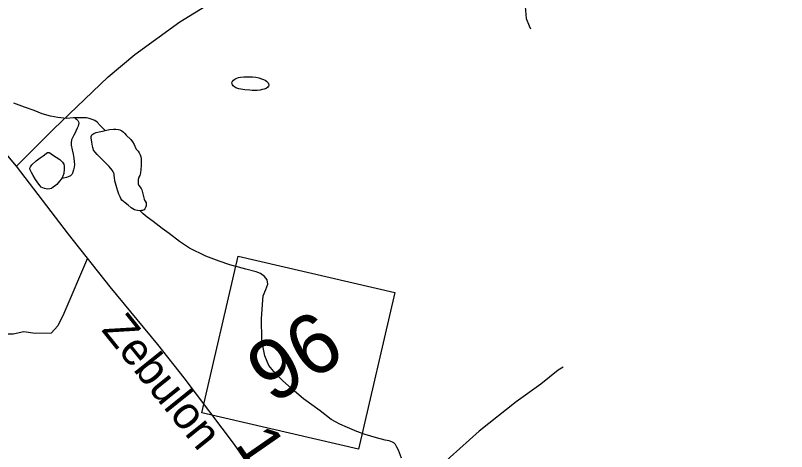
# Model space of a CAD drawing. Extents: x 2001466 to 31450019, y -30647475 to 847247.
# Drawn here: x 2192710 to 2197224, y 769809 to 772361 of the extents above; entities that cross this region are included whole.
import ezdxf

# ---------------------------------------------------------------- set-up
doc = ezdxf.new("R2010")
doc.units = 0
for name, color, linetype in [('Exist Hydrographic Misc Water Feature', 7, 'Continuous'), ('Exist Road Non-System Type 51', 7, 'Continuous'), ('Exist Road Primary NC Attributed', 7, 'Continuous'), ('Exist Road Primary NC Label', 7, 'Continuous'), ('Exist Road Primary NC Service Mileage Hundredths English Label', 7, 'Continuous'), ('Exist Road Primary NC Shield CELL', 7, 'Continuous'), ('Exist Road Primary NC Shield Number Label', 7, 'Continuous'), ('Exist Road Secondary Type 51 Attributed', 7, 'Continuous')]:
    doc.layers.add(name, color=color, linetype=linetype)

msp = doc.modelspace()

# ---------------------------------------------------------------- linework, layer by layer
at = {"layer": 'Exist Hydrographic Misc Water Feature'}
for points in [[(2194082.5, 771924.1), (2194052.8, 771925.7), (2194028.8, 771929.7), (2194016.7, 771931.6), (2194006.2, 771935.6), (2194000.7, 771937.6), (2193994.5, 771941.4), (2193984.3, 771949.4), (2193980.6, 771955.3), (2193978.3, 771961.3), (2193976.3, 771965.3), (2193978.3, 771971.5), (2193980.2, 771975.2), (2193986.3, 771981.2), (2193994.5, 771987.3), (2194006.2, 771993.6), (2194016.3, 771997.8), (2194028, 771999.7), (2194046.2, 772001.8), (2194062, 772001.8), (2194081.9, 772002), (2194098.1, 772002), (2194116.1, 772000.1), (2194134.2, 771996.6), (2194150.2, 771990.5), (2194162.3, 771986.6), (2194172.3, 771982.7), (2194180.1, 771976.6), (2194184.2, 771972.8), (2194188.3, 771966.9), (2194190.4, 771960.9), (2194192.2, 771957), (2194192.4, 771950.9), (2194190.4, 771946.7), (2194186.5, 771940.8), (2194176.6, 771933), (2194166.6, 771928.8), (2194154.5, 771926.6), (2194142.6, 771924.3), (2194124.3, 771922.2), (2194110.8, 771922.3), (2194096.3, 771922.4), (2194082.5, 771924.1)], [(2193058.1, 771761.2), (2193053.8, 771761), (2193050.1, 771761.2), (2193007.8, 771758.7), (2192958, 771764.6), (2192914.1, 771772), (2192865.9, 771785.8), (2192819.8, 771805.3), (2192763.6, 771823.2), (2192699.6, 771846.6)], [(2193058.1, 771761.2), (2193062, 771757), (2193068.1, 771753.2), (2193074.1, 771745.4), (2193078.2, 771739.1), (2193080.2, 771731.1), (2193076.5, 771713.4), (2193070.6, 771701.3), (2193062.6, 771683.1), (2193058.7, 771673.1), (2193050.7, 771660.9), (2193044.9, 771648.8), (2193038.8, 771633.1), (2193035.1, 771615), (2193035.3, 771601.2), (2193041.1, 771575.2), (2193047.4, 771549.1), (2193051.9, 771525.2), (2193053.8, 771505.1), (2193056.2, 771489.3), (2193054, 771473), (2193050.5, 771457.3), (2193044.5, 771437.1), (2193040.2, 771429.3), (2193032.4, 771423.1), (2193018.5, 771416.7), (2193008.7, 771412.9), (2192990.4, 771408.8), (2192980.8, 771408.7)], [(2193234.6, 771688.3), (2193206.5, 771716.1), (2193188.1, 771735.9), (2193174.1, 771745.7), (2193159.8, 771752), (2193141.9, 771757.4), (2193126.2, 771761.5), (2193087.8, 771761.2), (2193058.1, 771761.2)], [(2193439.7, 771218), (2193423.5, 771219.6), (2193415.3, 771221.6), (2193407.5, 771223.6), (2193397.4, 771229.6), (2193387.4, 771235.6), (2193369.8, 771251.3), (2193351.3, 771263.4), (2193333, 771279.1), (2193327.1, 771289), (2193322.8, 771299.3), (2193314.8, 771315.2), (2193308.9, 771333.1), (2193302.9, 771353), (2193292.4, 771392.8), (2193290.4, 771413), (2193288.1, 771423), (2193288.6, 771434.7), (2193284.2, 771442.7), (2193276, 771454.8), (2193258, 771476.7), (2193209.8, 771526.1), (2193187.5, 771548.1), (2193175.6, 771560.1), (2193167.2, 771571.9), (2193165.5, 771581.9), (2193163.1, 771588), (2193161, 771596), (2193156.9, 771619.7), (2193152.8, 771643.8), (2193153, 771651.9), (2193156.7, 771661.9), (2193168.6, 771669.9), (2193182.3, 771675.9), (2193200.6, 771680), (2193218.6, 771684.2), (2193234.6, 771688.3)], [(2193234.6, 771688.3), (2193260.5, 771692.5), (2193284.5, 771694.5), (2193296.5, 771694.8), (2193312.7, 771692.8), (2193320.5, 771690.8), (2193332.6, 771684.9), (2193342.5, 771677.3), (2193350.5, 771669.2), (2193358.5, 771661.1), (2193384.7, 771635.2), (2193394.8, 771621.5), (2193404.8, 771605.4), (2193415.3, 771581.5), (2193417.1, 771577.6), (2193427.6, 771565.8), (2193433.5, 771557.7), (2193439.5, 771545.8), (2193443.6, 771533.8), (2193445.6, 771523.7), (2193445.8, 771501.9), (2193445.8, 771482), (2193444, 771459.9), (2193442.3, 771439.9), (2193440.1, 771431.7), (2193438.4, 771423.9), (2193432.5, 771413.8), (2193428.4, 771401.8), (2193428.4, 771389.6), (2193428.6, 771375.8), (2193430.7, 771369.8), (2193432.5, 771365.9), (2193444.8, 771347.8), (2193448.7, 771340), (2193450.7, 771331.9), (2193455.1, 771317.9), (2193463.5, 771286.2), (2193465.5, 771280.2), (2193469, 771274), (2193475.6, 771264.1), (2193475.4, 771256), (2193475.8, 771250.3), (2193475.6, 771246.3), (2193473.7, 771240.1), (2193471.3, 771236.3), (2193467.8, 771230), (2193463.3, 771224.2), (2193457.5, 771222.2), (2193453.6, 771219.9), (2193447.3, 771220.1), (2193439.7, 771218)], [(2192980.8, 771408.7), (2192978.3, 771402.5), (2192968.3, 771390.6), (2192960.7, 771380.4), (2192952.9, 771372.3), (2192944.9, 771366.6), (2192930.7, 771356.5), (2192920.9, 771348.3), (2192911.3, 771346.1), (2192899, 771344.3), (2192880.9, 771348.3), (2192870.9, 771351.8), (2192861, 771355.8), (2192854.7, 771364), (2192846.9, 771373.6), (2192826.6, 771401.5), (2192812.8, 771423.5), (2192804.2, 771441.4), (2192800.5, 771449.3), (2192796.4, 771457.6), (2192794.4, 771463.6), (2192794.6, 771467.2), (2192796, 771471.4), (2192798.1, 771475.6), (2192805.9, 771487.3), (2192831.7, 771509.4), (2192853.8, 771527.6), (2192871.7, 771539.9), (2192889.5, 771552.2), (2192897.5, 771557.9), (2192901.4, 771558.1), (2192907.4, 771558), (2192911.3, 771556.2), (2192927.7, 771544.5), (2192969.7, 771518.6), (2192985.7, 771502.8), (2192992.3, 771490.9), (2192994.1, 771478.8), (2192995.7, 771460.7), (2192992.3, 771436.9), (2192986.5, 771420.8), (2192980.8, 771408.7)], [(2194968.7, 769770.7), (2194952.5, 769816.6), (2194942.5, 769834.8), (2194934.5, 769850.6), (2194924.3, 769860.7), (2194916.5, 769864.7), (2194898.2, 769872.3), (2194874.2, 769876.3), (2194822.5, 769889.8), (2194756.5, 769909.5), (2194707.9, 769927), (2194654.2, 769950.5), (2194607.9, 769968.5), (2194557.6, 769995.9), (2194493, 770047.5), (2194395, 770116.7), (2194342.5, 770162.3), (2194274.4, 770222.1), (2194221.5, 770277.5), (2194193.4, 770313.4), (2194169.3, 770369.5), (2194159, 770417.2), (2194152.4, 770464.9), (2194150, 770584.9), (2194155.3, 770668.9), (2194160.8, 770719.2), (2194176.4, 770757), (2194186.5, 770789.1), (2194182.4, 770813.3), (2194167.8, 770832.9), (2194144, 770850.7), (2194119.8, 770860.9), (2194057.7, 770876.3), (2193963.8, 770901.5), (2193901.5, 770923), (2193825.2, 770952.8), (2193729, 770999.8), (2193670.6, 771037.5), (2193610.5, 771085.1), (2193568.4, 771115), (2193516, 771154.5), (2193481.5, 771180.4), (2193457.7, 771200.3), (2193439.7, 771218)]]:
    msp.add_lwpolyline(points, dxfattribs=at)
at = {"layer": 'Exist Road Non-System Type 51'}
for points in [[(2195500.8, 773359.4), (2195523.1, 773022.5), (2195543.1, 772915.4), (2195550.6, 772741.1), (2195571.9, 772637.9), (2195608.2, 772580.2), (2195641.6, 772534.7), (2195675, 772480.1), (2195693.2, 772413.3), (2195699.2, 772343.5), (2195717.4, 772301), (2195725.6, 772281.5)], [(2193132.4, 770940), (2192993.8, 770617.7), (2192957.5, 770545.1), (2192918, 770502.3), (2192825.7, 770499), (2192759.8, 770508.9), (2192697.2, 770495.7), (2192608.2, 770495.7), (2192545.6, 770502.3), (2192463.2, 770518.8), (2192305, 770522.1)], [(2195916.2, 770301.8), (2195885.8, 770284.5), (2195784.2, 770202.6), (2195640.1, 770099.6), (2195424.6, 769928), (2195253.5, 769775.5), (2195100.5, 769624.7), (2194937.8, 769496.1), (2194678.2, 769317.4), (2194430.7, 769150.3)]]:
    msp.add_lwpolyline(points, dxfattribs=at)
at = {"layer": 'Exist Road Primary NC Attributed'}
for points in [[(2192715.3, 771477.9), (2192593.4, 771623.4), (2192439.5, 771821.3), (2192232.9, 772091.5), (2192123, 772234.9), (2192033.5, 772339.6)], [(2195700.6, 767025.5), (2195592.3, 767158.5), (2195459.9, 767361.6), (2195259.6, 767659), (2195067.5, 768007.7), (2194854.6, 768386.7), (2194640.6, 768788.8), (2194513, 769028.6), (2194361.8, 769296.7), (2194235.1, 769499.8), (2193992.9, 769849.6), (2193698.3, 770241.2), (2193542.4, 770436), (2193264.6, 770772.1), (2193021.3, 771081), (2192715.3, 771477.9)]]:
    msp.add_lwpolyline(points, dxfattribs=at)
at = {"layer": 'Exist Road Primary NC Shield CELL'}
msp.add_lwpolyline([(2193799.9, 770035.2), (2194013.1, 770952.6), (2194930.5, 770739.4), (2194717.4, 769822)], close=True, dxfattribs=at)
at = {"layer": 'Exist Road Secondary Type 51 Attributed'}
msp.add_lwpolyline([(2192715.3, 771477.9), (2192932.6, 771696.2), (2193252.8, 772001.9), (2193408.8, 772131.8), (2193672.4, 772324.4), (2193955, 772498.3), (2194214.5, 772609.3), (2194554.5, 772747.5), (2194774.3, 772820.8), (2195136.3, 772927.6), (2195501.5, 773023.9), (2195895, 773114), (2196095.9, 773149.6), (2196405.6, 773187.3), (2196971.7, 773252.2), (2197319.1, 773296.2), (2197524.2, 773325.5), (2197650.8, 773365.3), (2197820.3, 773457.4), (2198143.7, 773677.3)], dxfattribs=at)

# ---------------------------------------------------------------- texts
at = {"layer": 'Exist Road Primary NC Label'}
msp.add_text('Zebulon', height=190, rotation=308.804, dxfattribs=at).set_placement((2193209.2, 770519.5))
at = {"layer": 'Exist Road Primary NC Service Mileage Hundredths English Label'}
msp.add_text('1.02', height=250, rotation=304.7073, dxfattribs=at).set_placement((2193992.9, 769849.6))
at = {"layer": 'Exist Road Primary NC Shield Number Label'}
msp.add_text('96', height=350, rotation=31.918, dxfattribs=at).set_placement((2194212.5, 770080.8))

doc.saveas('drawing.dxf')
